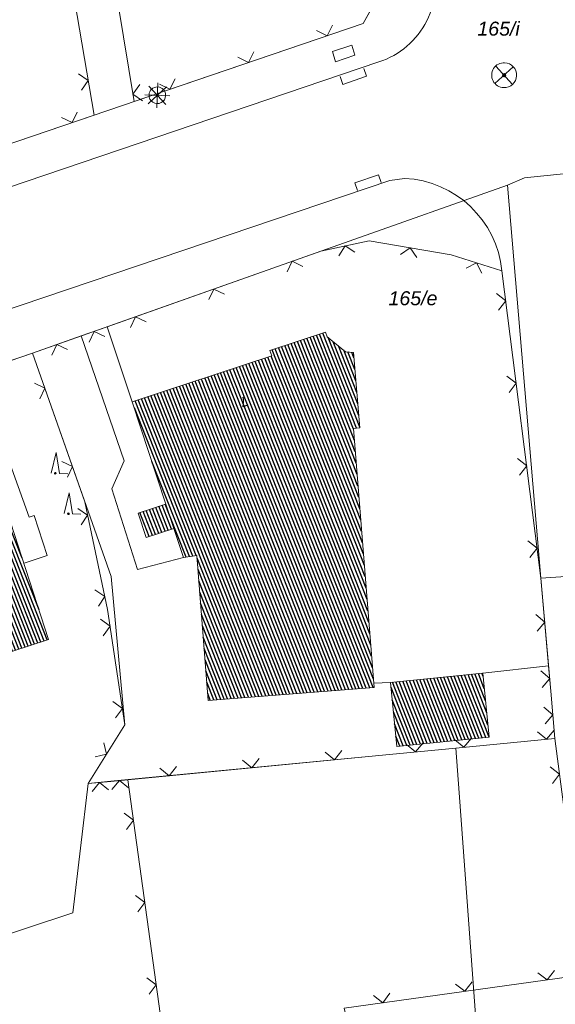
# Model space of a CAD drawing. Header units: metres. Extents: x 345144 to 348639, y 5629211 to 5635235.
# Tile 1019 of 1056: x 347672 to 347704, y 5631295 to 5631354. Entities that reach past the tile are written whole.
import ezdxf
from ezdxf.enums import TextEntityAlignment as Align

# ---------------------------------------------------------------- set-up
doc = ezdxf.new("R2010")
doc.units = ezdxf.units.M
doc.header["$MEASUREMENT"] = 0
for name, color, linetype in [('028 Geländeform', 7, 'Continuous'), ('065-066 Ver_Entsorgung', 7, 'Continuous'), ('065-066 Ver_Entsorgung Ausg.', 7, 'Continuous'), ('081-083 Topographie', 7, 'Continuous'), ('AX Flurstück', 7, 'Continuous'), ('AX Gebäude', 7, 'Continuous'), ('Definitionslinie', 7, 'Continuous'), ('Präsentationsobjekt -Text (punktförmig)', 7, 'Continuous')]:
    doc.layers.add(name, color=color, linetype=linetype)
doc.styles.add('ARIAL', font='arial.ttf', dxfattribs={"height": 1})
doc.styles.add('ARIALIT', font='ariali.ttf', dxfattribs={"height": 1})
pattern_1 = [(111.5294117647, (0, 0), (-0.186045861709, -0.07339575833), [])]

# ---------------------------------------------------------------- blocks, each defined once
blk = doc.blocks.new('alk_3504_nrw')
at = {"color": 134, "lineweight": 5, "true_color": 0x00b2b2, "flags": 128}
for points in [[(-0.729333, -0.684), (-0.707333, -0.707333), (0.707333, 0.707333)], [(-0.707333, 0.707333), (0.707333, -0.707333)]]:
    blk.add_lwpolyline(points, dxfattribs=at)
at = {"color": 134, "lineweight": 5, "true_color": 0x00b2b2}
for start, end in [(90, -90), (-90, 90)]:
    blk.add_arc((0, 0), 1, start, end, dxfattribs=at)
blk = doc.blocks.new('alk_5742_nrw')
at = {"color": 134, "lineweight": 5, "true_color": 0x00b2b2, "flags": 128}
for points in [[(0, -1), (0, 1)], [(1, 0), (-1, 0)], [(0.707333, -0.707333), (-0.707333, 0.707333)], [(-0.707333, -0.707333), (0.707333, 0.707333)]]:
    blk.add_lwpolyline(points, dxfattribs=at)
at = {"color": 134, "lineweight": 5, "true_color": 0x00b2b2}
for start, end in [(0, 180), (180, 0)]:
    blk.add_arc((0, 0), 0.666667, start, end, dxfattribs=at)
blk = doc.blocks.new('alk_043x_nrw')
h = blk.add_hatch(color=7)
edge = h.paths.add_edge_path(flags=0)
edge.add_arc((0, 0), 1, 180, 360, ccw=False)
edge.add_arc((0, 0), 1, 0, 180, ccw=False)
blk = doc.blocks.new('alk_7200_nrwx2')
at = {"true_color": 0x2e2e2e}
h = blk.add_hatch(color=250, dxfattribs=at)
edge = h.paths.add_edge_path(flags=0)
edge.add_arc((-0.020544, -0.388118), 0.055525, 180, 360, ccw=False)
edge.add_arc((-0.020544, -0.388118), 0.055525, 0, 180, ccw=False)
at = {"color": 250, "lineweight": 5, "true_color": 0x2e2e2e, "flags": 128}
blk.add_lwpolyline([(-0.298168, -0.388118), (-0.020544, 1), (0.257079, -0.388118), (0.812326, -0.388118)], dxfattribs=at)
blk.add_lwpolyline([(-0.298168, -0.388118), (-0.020544, 1), (0.257079, -0.388118), (0.812326, -0.388118)], dxfattribs=at)
at = {"color": 250, "lineweight": 5, "true_color": 0x2e2e2e}
for start, end in [(0, 180), (180, 0)]:
    blk.add_arc((-0.020544, -0.388118), 0.055525, start, end, dxfattribs=at)
blk = doc.blocks.new('swc_strasseneinlauf')
at = {"color": 7, "lineweight": 5, "flags": 128}
blk.add_lwpolyline([(-1, 0), (-1, -0.666667), (1, -0.666667), (1, 0)], dxfattribs=at)

msp = doc.modelspace()

# ---------------------------------------------------------------- hatches: boundary and pattern name
at = {"layer": 'AX Gebäude', "true_color": 0x4f4f4f}
h = msp.add_hatch(dxfattribs=at)
h.set_pattern_fill('_USER', color=251, scale=0.2, angle=111.52941176, style=0, pattern_type=0)
h.set_pattern_definition(pattern_1)
h.paths.add_polyline_path([(347681.106, 5631323.778), (347680.625, 5631325.246), (347678.607, 5631331.402), (347687.001, 5631334.153), (347686.893, 5631334.486), (347690.242, 5631335.586), (347690.332, 5631335.31), (347691.451, 5631334.413), (347691.919, 5631334.354), (347692.302, 5631329.83), (347691.915, 5631329.797), (347693.162, 5631314.211), (347683.175, 5631313.433), (347682.497, 5631322.152), (347681.681, 5631322.025)], flags=0)
h = msp.add_hatch(dxfattribs=at)
h.set_pattern_fill('_USER', color=251, scale=0.2, angle=111.52941176, style=0, pattern_type=0)
h.set_pattern_definition(pattern_1)
h.paths.add_polyline_path([(347681.106, 5631323.778), (347679.442, 5631323.233), (347678.96, 5631324.701), (347680.625, 5631325.246)], flags=0)
h = msp.add_hatch(dxfattribs=at)
h.set_pattern_fill('_USER', color=251, scale=0.2, angle=111.52941176, style=0, pattern_type=0)
h.set_pattern_definition(pattern_1)
h.paths.add_polyline_path([(347665.005, 5631314.309), (347662.779, 5631321.152), (347671.271, 5631324.155), (347673.568, 5631317.095)], flags=0)
h = msp.add_hatch(dxfattribs=at)
h.set_pattern_fill('_USER', color=251, scale=0.2, angle=111.52941176, style=0, pattern_type=0)
h.set_pattern_definition(pattern_1)
h.paths.add_polyline_path([(347694.15, 5631314.518), (347699.706, 5631315.07), (347700.089, 5631311.216), (347694.533, 5631310.664)], flags=0)

# ---------------------------------------------------------------- linework, layer by layer
at = {"layer": '081-083 Topographie', "color": 7, "linetype": 'Continuous', "lineweight": 5, "flags": 128}
for points in [[(347688.365, 5631389.645), (347689.609, 5631382.64), (347689.609, 5631382.64), (347691.675, 5631371.007), (347691.675, 5631371.007), (347694.146, 5631357.097), (347694.146, 5631357.097), (347692.495, 5631354.158), (347692.495, 5631354.158), (347678.712, 5631349.464), (347678.712, 5631349.464), (347677.756, 5631355.292), (347677.756, 5631355.292), (347678.773, 5631355.502)], [(347665.258, 5631344.882), (347666.607, 5631345.341), (347666.607, 5631345.341), (347668.92, 5631346.129), (347668.92, 5631346.129), (347676.303, 5631348.644), (347676.303, 5631348.644), (347673.079, 5631367.584), (347673.079, 5631367.584), (347670.913, 5631367.193), (347670.913, 5631367.193), (347662.342, 5631365.643), (347662.342, 5631365.643), (347662.106, 5631366.415)], [(347618.667, 5631326.501), (347693.449, 5631351.842)], [(347620.614, 5631319.879), (347694.113, 5631344.713), (347694.113, 5631344.713), (347695, 5631344.838)], [(347672.604, 5631334.321), (347675.529, 5631335.356), (347675.529, 5631335.356), (347677.084, 5631335.905), (347677.084, 5631335.905), (347689.96, 5631340.459), (347689.96, 5631340.459), (347692.867, 5631341.089), (347692.867, 5631341.089), (347697.799, 5631340.241), (347697.799, 5631340.241), (347700.861, 5631339.274), (347700.861, 5631339.274), (347703.21, 5631320.787), (347703.21, 5631320.787), (347703.669, 5631315.511), (347703.669, 5631315.511), (347703.801, 5631313.986), (347703.801, 5631313.986), (347704.048, 5631311.146)], [(347677.084, 5631335.905), (347678.607, 5631331.402)], [(347675.529, 5631335.356), (347678.124, 5631327.84), (347678.124, 5631327.84), (347677.379, 5631326.151), (347677.379, 5631326.151), (347678.921, 5631321.298), (347678.921, 5631321.298), (347681.68, 5631322.025)], [(347656.79, 5631328.935), (347661.948, 5631330.692), (347661.948, 5631330.692), (347668.19, 5631332.818), (347668.19, 5631332.818), (347669.245, 5631333.176), (347669.245, 5631333.176), (347672.604, 5631334.321)], [(347672.604, 5631334.321), (347675.746, 5631325.386), (347675.746, 5631325.386), (347677.119, 5631318.892), (347677.119, 5631318.892), (347678.158, 5631311.953), (347678.158, 5631311.953), (347675.947, 5631308.432), (347675.947, 5631308.432), (347677.314, 5631308.563), (347677.314, 5631308.563), (347678.339, 5631308.663)], [(347669.245, 5631333.176), (347672.404, 5631324.459), (347672.404, 5631324.459), (347672.695, 5631324.554), (347672.695, 5631324.554), (347673.489, 5631322.154), (347673.489, 5631322.154), (347672.091, 5631321.692)], [(347699.706, 5631315.069), (347703.669, 5631315.511)], [(347693.141, 5631314.469), (347694.15, 5631314.518)], [(347678.339, 5631308.663), (347693.248, 5631310.102), (347693.248, 5631310.102), (347698.075, 5631310.569), (347698.075, 5631310.569), (347704.048, 5631311.146)], [(347680.29, 5631097.549), (347690.246, 5631104.883), (347690.246, 5631104.883), (347691.564, 5631105.857), (347691.564, 5631105.857), (347721.233, 5631127.689), (347721.233, 5631127.689), (347715.152, 5631231.085), (347715.152, 5631231.085), (347715.043, 5631233.009), (347715.043, 5631233.009), (347711.459, 5631269.842), (347711.459, 5631269.842), (347697.892, 5631267.183), (347697.892, 5631267.183), (347697.595, 5631268.476), (347697.595, 5631268.476), (347691.369, 5631294.927), (347691.369, 5631294.927), (347705.901, 5631296.939), (347705.901, 5631296.939), (347704.048, 5631311.146)], [(347663.938, 5631288.656), (347680.391, 5631293.88), (347680.391, 5631293.88), (347678.339, 5631308.663)]]:
    msp.add_lwpolyline(points, dxfattribs=at)
at = {"layer": '081-083 Topographie', "color": 7, "linetype": 'Continuous', "lineweight": 5}
for centre, radius, start, end in [((347691.924, 5631356.533), 4.932657, -71.99114349, 18.69204355), ((347694.699, 5631338.653), 6.19232, 5.7547794, 87.21383447)]:
    msp.add_arc(centre, radius, start, end, dxfattribs=at)
at = {"layer": 'AX Flurstück', "color": 8, "linetype": 'Continuous', "lineweight": 13, "true_color": 0x808080, "flags": 128}
for points in [[(347662.342, 5631365.643), (347676.494, 5631368.202), (347687.779, 5631370.181), (347691.671, 5631371.006), (347694.138, 5631357.097), (347692.495, 5631354.159), (347668.921, 5631346.13), (347668.622, 5631347.015), (347662.342, 5631365.643)], [(347776.496, 5631358.73), (347776.108, 5631352.728), (347752.874, 5631350.111), (347731.981, 5631347.948), (347702.21, 5631344.865), (347701.189, 5631344.433), (347672.605, 5631334.321), (347656.79, 5631328.935), (347641.285, 5631323.837), (347621.362, 5631317.288), (347619.125, 5631325.034), (347617.942, 5631328.823), (347638.515, 5631335.774), (347653.704, 5631340.947), (347668.921, 5631346.13), (347692.495, 5631354.159), (347694.138, 5631357.097)], [(347702.21, 5631344.865), (347731.981, 5631347.948), (347734.737, 5631322.909), (347735.965, 5631311.772), (347732.793, 5631311.53), (347710.179, 5631309.817), (347709.2, 5631321.195), (347703.21, 5631320.788), (347701.189, 5631344.433), (347702.21, 5631344.865)], [(347701.189, 5631344.433), (347703.21, 5631320.788), (347703.801, 5631313.987), (347704.048, 5631311.146), (347698.075, 5631310.569), (347693.248, 5631310.103), (347677.313, 5631308.564), (347675.947, 5631308.432), (347678.157, 5631311.954), (347677.331, 5631320.877), (347672.605, 5631334.321), (347701.189, 5631344.433)], [(347656.79, 5631328.935), (347672.605, 5631334.321), (347677.331, 5631320.877), (347678.157, 5631311.954), (347675.947, 5631308.432), (347675.03, 5631300.66), (347661.291, 5631296.127), (347657.362, 5631307.208), (347663.543, 5631309.423), (347656.79, 5631328.935)], [(347712.51, 5631282.705), (347715.827, 5631244.185), (347716.807, 5631232.795), (347720.182, 5631179.635), (347722.991, 5631127.339), (347717.984, 5631123.559), (347711.918, 5631119.201), (347710.657, 5631134.805), (347708.261, 5631178.714), (347704.495, 5631231.672), (347703.479, 5631243.565), (347700.241, 5631281.441), (347698.275, 5631307.869), (347698.075, 5631310.569), (347704.048, 5631311.146), (347703.801, 5631313.987), (347703.21, 5631320.788), (347709.2, 5631321.195), (347710.179, 5631309.817), (347711.084, 5631299.334), (347712.51, 5631282.705)], [(347661.291, 5631296.127), (347675.03, 5631300.66), (347675.947, 5631308.432), (347677.313, 5631308.564), (347693.248, 5631310.103), (347698.075, 5631310.569), (347698.275, 5631307.869), (347700.241, 5631281.441), (347703.479, 5631243.565), (347670.917, 5631241.197), (347639.022, 5631238.705), (347638.885, 5631241.465), (347637.116, 5631253.836), (347635.241, 5631261.958), (347634.622, 5631265.075), (347632.087, 5631277.826), (347654.301, 5631285.38), (347663.938, 5631288.656), (347661.291, 5631296.127)]]:
    msp.add_lwpolyline(points, dxfattribs=at)
at = {"layer": 'AX Gebäude', "color": 7, "linetype": 'Continuous', "lineweight": 5, "flags": 128}
for points in [[(347681.106, 5631323.778), (347680.625, 5631325.246), (347678.607, 5631331.402), (347687.001, 5631334.153), (347686.893, 5631334.486), (347690.242, 5631335.586), (347690.332, 5631335.31), (347691.451, 5631334.413), (347691.919, 5631334.354), (347692.302, 5631329.83), (347691.915, 5631329.797), (347693.162, 5631314.211), (347683.175, 5631313.433), (347682.497, 5631322.152), (347681.681, 5631322.025), (347681.106, 5631323.778)], [(347681.106, 5631323.778), (347679.442, 5631323.233), (347678.96, 5631324.701), (347680.625, 5631325.246), (347681.106, 5631323.778)], [(347665.005, 5631314.309), (347662.779, 5631321.152), (347671.271, 5631324.155), (347673.568, 5631317.095), (347665.005, 5631314.309)], [(347694.15, 5631314.518), (347699.706, 5631315.07), (347700.089, 5631311.216), (347694.533, 5631310.664), (347694.15, 5631314.518)]]:
    msp.add_lwpolyline(points, dxfattribs=at)
at = {"layer": 'Definitionslinie', "color": 7, "linetype": 'Continuous', "lineweight": 5, "flags": 128}
for points in [[(347673.079, 5631367.584), (347676.303, 5631348.644)], [(347692.495, 5631354.158), (347694.146, 5631357.097)], [(347677.756, 5631355.292), (347678.712, 5631349.464)], [(347678.712, 5631349.464), (347692.495, 5631354.158)], [(347689.702, 5631353.735), (347690.337, 5631353.423), (347690.649, 5631354.057)], [(347689.702, 5631353.735), (347690.337, 5631353.423), (347690.649, 5631354.057)], [(347684.969, 5631352.123), (347685.604, 5631351.811), (347685.916, 5631352.445)], [(347684.969, 5631352.123), (347685.604, 5631351.811), (347685.916, 5631352.445)], [(347618.667, 5631326.501), (347693.449, 5631351.842)], [(347675.541, 5631350.144), (347675.95, 5631350.72), (347675.373, 5631351.129)], [(347675.541, 5631350.144), (347675.95, 5631350.72), (347675.373, 5631351.129)], [(347679.051, 5631350.485), (347678.639, 5631349.911), (347679.213, 5631349.499)], [(347679.051, 5631350.485), (347678.639, 5631349.911), (347679.213, 5631349.499)], [(347680.236, 5631350.511), (347680.87, 5631350.199), (347681.183, 5631350.834)], [(347680.236, 5631350.511), (347680.87, 5631350.199), (347681.183, 5631350.834)], [(347668.92, 5631346.129), (347676.303, 5631348.644)], [(347674.343, 5631348.505), (347674.978, 5631348.193), (347675.29, 5631348.827)], [(347674.343, 5631348.505), (347674.978, 5631348.193), (347675.29, 5631348.827)], [(347620.614, 5631319.879), (347694.113, 5631344.713)], [(347694.113, 5631344.713), (347695, 5631344.838)], [(347689.96, 5631340.459), (347692.867, 5631341.089)], [(347692.867, 5631341.089), (347697.799, 5631340.241)], [(347677.084, 5631335.905), (347689.96, 5631340.459)], [(347692.008, 5631340.391), (347691.414, 5631340.774), (347691.031, 5631340.179)], [(347692.008, 5631340.391), (347691.414, 5631340.774), (347691.031, 5631340.179)], [(347695.741, 5631340.088), (347695.333, 5631340.665), (347694.756, 5631340.257)], [(347695.741, 5631340.088), (347695.333, 5631340.665), (347694.756, 5631340.257)], [(347688.874, 5631339.545), (347688.236, 5631339.849), (347687.931, 5631339.211)], [(347688.874, 5631339.545), (347688.236, 5631339.849), (347687.931, 5631339.211)], [(347697.799, 5631340.241), (347700.861, 5631339.274)], [(347699.656, 5631339.13), (347699.33, 5631339.758), (347698.703, 5631339.431)], [(347699.656, 5631339.13), (347699.33, 5631339.758), (347698.703, 5631339.431)], [(347700.861, 5631339.274), (347703.21, 5631320.787)], [(347684.16, 5631337.877), (347683.522, 5631338.182), (347683.217, 5631337.544)], [(347684.16, 5631337.877), (347683.522, 5631338.182), (347683.217, 5631337.544)], [(347700.657, 5631336.912), (347701.09, 5631337.471), (347700.531, 5631337.904)], [(347700.657, 5631336.912), (347701.09, 5631337.471), (347700.531, 5631337.904)], [(347679.446, 5631336.21), (347678.808, 5631336.515), (347678.503, 5631335.877)], [(347679.446, 5631336.21), (347678.808, 5631336.515), (347678.503, 5631335.877)], [(347675.529, 5631335.356), (347677.084, 5631335.905)], [(347676.944, 5631335.325), (347676.307, 5631335.631), (347676.001, 5631334.993)], [(347676.944, 5631335.325), (347676.307, 5631335.631), (347676.001, 5631334.993)], [(347677.084, 5631335.905), (347678.607, 5631331.402)], [(347672.604, 5631334.321), (347675.529, 5631335.356)], [(347675.529, 5631335.356), (347678.124, 5631327.84)], [(347674.705, 5631334.534), (347674.067, 5631334.839), (347673.762, 5631334.2)], [(347674.705, 5631334.534), (347674.067, 5631334.839), (347673.762, 5631334.2)], [(347669.245, 5631333.176), (347672.604, 5631334.321)], [(347672.604, 5631334.321), (347675.746, 5631325.386)], [(347669.245, 5631333.176), (347672.404, 5631324.459)], [(347701.287, 5631331.952), (347701.72, 5631332.511), (347701.161, 5631332.944)], [(347701.287, 5631331.952), (347701.72, 5631332.511), (347701.161, 5631332.944)], [(347673.04, 5631331.574), (347673.346, 5631332.212), (347672.708, 5631332.518)], [(347673.04, 5631331.574), (347673.346, 5631332.212), (347672.708, 5631332.518)], [(347701.918, 5631326.991), (347702.351, 5631327.55), (347701.792, 5631327.983)], [(347701.918, 5631326.991), (347702.351, 5631327.55), (347701.792, 5631327.983)], [(347674.699, 5631326.858), (347675.004, 5631327.495), (347674.367, 5631327.801)], [(347674.699, 5631326.858), (347675.004, 5631327.495), (347674.367, 5631327.801)], [(347677.379, 5631326.151), (347678.124, 5631327.84)], [(347677.379, 5631326.151), (347678.921, 5631321.298)], [(347675.53, 5631323.992), (347675.915, 5631324.585), (347675.323, 5631324.971)], [(347675.53, 5631323.992), (347675.915, 5631324.585), (347675.323, 5631324.971)], [(347675.746, 5631325.386), (347677.119, 5631318.892)], [(347672.404, 5631324.459), (347672.695, 5631324.554)], [(347672.695, 5631324.554), (347673.489, 5631322.154)], [(347702.548, 5631322.031), (347702.981, 5631322.59), (347702.422, 5631323.023)], [(347702.548, 5631322.031), (347702.981, 5631322.59), (347702.422, 5631323.023)], [(347672.091, 5631321.692), (347673.489, 5631322.154)], [(347678.921, 5631321.298), (347681.68, 5631322.025)], [(347703.21, 5631320.787), (347703.669, 5631315.511)], [(347676.564, 5631319.1), (347676.95, 5631319.693), (347676.357, 5631320.079)], [(347676.564, 5631319.1), (347676.95, 5631319.693), (347676.357, 5631320.079)], [(347677.119, 5631318.892), (347678.158, 5631311.953)], [(347702.985, 5631317.608), (347703.44, 5631318.149), (347702.898, 5631318.604)], [(347702.985, 5631317.608), (347703.44, 5631318.149), (347702.898, 5631318.604)], [(347676.848, 5631317.326), (347677.268, 5631317.895), (347676.7, 5631318.315)], [(347676.848, 5631317.326), (347677.268, 5631317.895), (347676.7, 5631318.315)], [(347699.706, 5631315.069), (347703.669, 5631315.511)], [(347703.669, 5631315.511), (347703.801, 5631313.986)], [(347703.28, 5631314.207), (347703.735, 5631314.749), (347703.194, 5631315.203)], [(347703.28, 5631314.207), (347703.735, 5631314.749), (347703.194, 5631315.203)], [(347693.141, 5631314.469), (347694.15, 5631314.518)], [(347703.801, 5631313.986), (347704.048, 5631311.146)], [(347677.588, 5631312.382), (347678.009, 5631312.95), (347677.44, 5631313.37)], [(347677.588, 5631312.382), (347678.009, 5631312.95), (347677.44, 5631313.37)], [(347703.47, 5631312.025), (347703.925, 5631312.566), (347703.383, 5631313.021)], [(347703.47, 5631312.025), (347703.925, 5631312.566), (347703.383, 5631313.021)], [(347675.947, 5631308.432), (347678.158, 5631311.953)], [(347703.004, 5631311.547), (347703.55, 5631311.098), (347704, 5631311.644)], [(347703.004, 5631311.547), (347703.55, 5631311.098), (347704, 5631311.644)], [(347676.363, 5631310.035), (347677.053, 5631310.193), (347676.895, 5631310.882)], [(347676.363, 5631310.035), (347677.053, 5631310.193), (347676.895, 5631310.882)], [(347695.116, 5631310.785), (347695.662, 5631310.336), (347696.111, 5631310.881)], [(347695.116, 5631310.785), (347695.662, 5631310.336), (347696.111, 5631310.881)], [(347698.027, 5631311.067), (347698.573, 5631310.617), (347699.023, 5631311.163)], [(347698.027, 5631311.067), (347698.573, 5631310.617), (347699.023, 5631311.163)], [(347698.075, 5631310.569), (347704.048, 5631311.146)], [(347704.048, 5631311.146), (347705.901, 5631296.939)], [(347690.225, 5631310.313), (347690.77, 5631309.863), (347691.22, 5631310.409)], [(347690.225, 5631310.313), (347690.77, 5631309.863), (347691.22, 5631310.409)], [(347693.248, 5631310.102), (347698.075, 5631310.569)], [(347678.339, 5631308.663), (347693.248, 5631310.102)], [(347685.248, 5631309.832), (347685.794, 5631309.383), (347686.243, 5631309.928)], [(347685.248, 5631309.832), (347685.794, 5631309.383), (347686.243, 5631309.928)], [(347680.271, 5631309.352), (347680.817, 5631308.902), (347681.266, 5631309.448)], [(347680.271, 5631309.352), (347680.817, 5631308.902), (347681.266, 5631309.448)], [(347703.897, 5631308.44), (347704.328, 5631309.001), (347703.767, 5631309.432)], [(347703.897, 5631308.44), (347704.328, 5631309.001), (347703.767, 5631309.432)], [(347675.947, 5631308.432), (347677.314, 5631308.563)], [(347677.176, 5631308.047), (347676.631, 5631308.498), (347676.18, 5631307.952)], [(347677.176, 5631308.047), (347676.631, 5631308.498), (347676.18, 5631307.952)], [(347677.314, 5631308.563), (347678.339, 5631308.663)], [(347678.373, 5631308.164), (347677.827, 5631308.613), (347677.377, 5631308.067)], [(347678.373, 5631308.164), (347677.827, 5631308.613), (347677.377, 5631308.067)], [(347678.339, 5631308.663), (347680.391, 5631293.88)], [(347678.251, 5631305.66), (347678.678, 5631306.224), (347678.114, 5631306.65)], [(347678.251, 5631305.66), (347678.678, 5631306.224), (347678.114, 5631306.65)], [(347678.939, 5631300.707), (347679.365, 5631301.272), (347678.801, 5631301.698)], [(347678.939, 5631300.707), (347679.365, 5631301.272), (347678.801, 5631301.698)], [(347703.024, 5631297.045), (347703.588, 5631296.619), (347704.015, 5631297.183)], [(347703.024, 5631297.045), (347703.588, 5631296.619), (347704.015, 5631297.183)], [(347679.626, 5631295.755), (347680.052, 5631296.319), (347679.488, 5631296.745)], [(347679.626, 5631295.755), (347680.052, 5631296.319), (347679.488, 5631296.745)], [(347691.369, 5631294.927), (347705.901, 5631296.939)], [(347698.071, 5631296.36), (347698.635, 5631295.933), (347699.062, 5631296.497)], [(347698.071, 5631296.36), (347698.635, 5631295.933), (347699.062, 5631296.497)], [(347693.118, 5631295.674), (347693.682, 5631295.247), (347694.109, 5631295.811)], [(347693.118, 5631295.674), (347693.682, 5631295.247), (347694.109, 5631295.811)]]:
    msp.add_lwpolyline(points, dxfattribs=at)
at = {"layer": 'Definitionslinie', "color": 134, "linetype": 'Continuous', "lineweight": 5, "true_color": 0x00b2b2, "flags": 128}
msp.add_lwpolyline([(347690.661, 5631352.481), (347690.846, 5631351.85), (347692.01, 5631352.242), (347691.816, 5631352.849), (347690.661, 5631352.481)], dxfattribs=at)
at = {"layer": 'Definitionslinie', "color": 7, "linetype": 'Continuous', "lineweight": 5}
for centre, radius, start, end in [((347691.924, 5631356.533), 4.932657, -71.99114349, 18.69204355), ((347694.699, 5631338.653), 6.19232, 5.7547794, 87.21383447)]:
    msp.add_arc(centre, radius, start, end, dxfattribs=at)

# ---------------------------------------------------------------- block references
at = {"layer": '028 Geländeform', "xscale": 0.125, "yscale": 0.125, "rotation": -2.326609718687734}
msp.add_blockref('alk_043x_nrw', (347700.993, 5631351.047), dxfattribs=at)
at = {"layer": '065-066 Ver_Entsorgung', "xscale": 0.75, "yscale": 0.75, "rotation": -2.326609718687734}
for name, p in [('alk_3504_nrw', (347700.993, 5631351.047)), ('alk_5742_nrw', (347680.113, 5631349.84))]:
    msp.add_blockref(name, p, dxfattribs=at)
at = {"layer": '065-066 Ver_Entsorgung Ausg.', "xscale": 0.75, "yscale": 0.75}
for p, rotation in [((347691.836, 5631351.207), 18.95310008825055), ((347692.87, 5631344.341), -161.2279744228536)]:
    msp.add_blockref('swc_strasseneinlauf', p, dxfattribs=dict(at, rotation=rotation))
at = {"layer": '081-083 Topographie', "xscale": 0.9005, "yscale": 0.9005, "rotation": -2.326609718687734}
for p in [(347674.001, 5631327.449), (347674.795, 5631325.017)]:
    msp.add_blockref('alk_7200_nrwx2', p, dxfattribs=at)

# ---------------------------------------------------------------- texts
at = {"layer": 'Präsentationsobjekt -Text (punktförmig)', "color": 8, "true_color": 0x808080, "style": 'ARIALIT'}
for s, p in [('165/i', (347700.657, 5631353.846)), ('165/e', (347695.503, 5631337.628))]:
    msp.add_text(s, height=0.8421, dxfattribs=at).set_placement(p, align=Align.MIDDLE_CENTER)
at = {"layer": 'Präsentationsobjekt -Text (punktförmig)', "color": 7, "style": 'ARIAL'}
msp.add_text('7', height=0.58947, rotation=-159.46475352, dxfattribs=at).set_placement((347685.216, 5631331.674), align=Align.CENTER)

doc.saveas('drawing.dxf')
